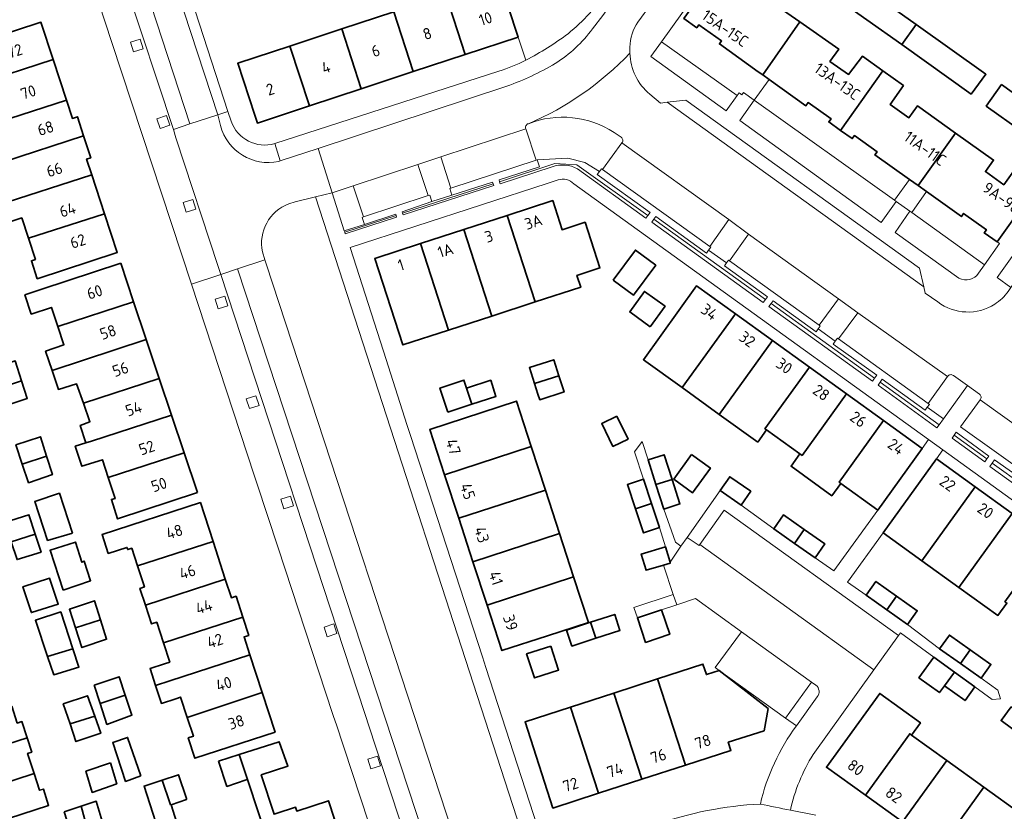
# Model space of a CAD drawing. Extents: x 150256 to 156914, y 461459 to 469481.
# Tile 340 of 656: x 155535 to 155651, y 464016 to 464110. Entities that reach past the tile are written whole.
import ezdxf
from ezdxf.enums import TextEntityAlignment as Align

# ---------------------------------------------------------------- set-up
doc = ezdxf.new("R2010")
doc.units = 0
doc.header["$LTSCALE"] = 0.75
for name, color, linetype, lineweight in [('B-RO-GR-BEPLANTING_CULTUUR_BODEMBEDEKKER-GV', 251, 'CONTINUOUS', 18), ('B-RO-GR-BEPLANTING_CULTUUR_HEESTERS-GV', 251, 'CONTINUOUS', 18), ('B-RO-GR-GROENVOORZIENING-GV', 251, 'CONTINUOUS', 18), ('B-RO-GR-HAAG-GV', 251, 'CONTINUOUS', 13), ('B-RO-IE-TERREINAFSCHEIDING_KUNSTMATIG_HEKWERK-G', 251, 'IE-TERREINAFSCHEIDING-KUNSTMATIG', 18), ('B-RO-OG-BEBOUWING-GV', 6, 'CONTINUOUS', 35), ('B-RO-OG-BEBOUWING-T18', 1, 'CONTINUOUS', 18), ('B-RO-OG-TERREIN_CULTUURSCHEIDING-GV', 251, 'CONTINUOUS', 18), ('B-RO-VH-VERHARDING_ASFALT-GV', 251, 'CONTINUOUS', 18), ('B-RO-VH-VERHARDING_BETONSTRAATSTEEN-GV', 251, 'CONTINUOUS', 18), ('B-RO-VH-VERHARDING_TEGEL-GV', 251, 'CONTINUOUS', 18)]:
    doc.layers.add(name, color=color, linetype=linetype, lineweight=lineweight)
doc.styles.add('NLCS-ISO-M200-T18', font='NLCS-ISO.ttf', dxfattribs={"height": 360})
doc.linetypes.add('IE-TERREINAFSCHEIDING-KUNSTMATIG', pattern='A,4,[82,NLCS.SHX,S=0.75,R=90,X=0,Y=0],4,-2', length=10)

msp = doc.modelspace()

# ---------------------------------------------------------------- linework, layer by layer
at = {"layer": 'B-RO-GR-BEPLANTING_CULTUUR_BODEMBEDEKKER-GV'}
msp.add_lwpolyline([(155591.283, 464115.159), (155593.618, 464108.085), (155594.528, 464105.328)], dxfattribs=at)
for points in [[(155599.524, 464108.475, 0.06314), (155604.271, 464113.563)], [(155594.528, 464105.328, 0.0354741), (155599.524, 464108.475)]]:
    msp.add_lwpolyline(points, format="xyb", dxfattribs=at)
for points in [[(155621.543, 464100.603), (155638.142, 464088.774), (155639.906, 464091.249), (155635.837, 464094.149), (155636.092, 464094.508), (155633.4, 464096.427), (155633.141, 464096.064), (155631.773, 464097.039), (155630.378, 464098.033), (155630.638, 464098.397), (155627.935, 464100.323), (155627.676, 464099.959), (155623.306, 464103.077)], [(155650.281, 464083.852), (155648.766, 464084.923), (155649.026, 464085.288), (155646.331, 464087.209), (155646.077, 464086.852), (155641.948, 464089.794), (155640.186, 464087.321), (155648.797, 464081.126), (155650.565, 464083.652)]]:
    msp.add_lwpolyline(points, close=True, dxfattribs=at)
at = {"layer": 'B-RO-GR-BEPLANTING_CULTUUR_HEESTERS-GV'}
for points in [[(155594.83, 464097.834, 0.4671408), (155594.528, 464097.209)], [(155604.979, 464096.799, 0.240907), (155594.83, 464097.834)], [(155605.9, 464095.553, 0.4314309), (155605.809, 464096.237)], [(155645.112, 464068.052, 0.4419784), (155644.44, 464067.939)]]:
    msp.add_lwpolyline(points, format="xyb", dxfattribs=at)
for points in [[(155594.528, 464097.209), (155595.735, 464093.527), (155595.862, 464093.568), (155599.478, 464093.768), (155601.501, 464093.224), (155603.225, 464092.162), (155603.463, 464092.494), (155603.584, 464092.407)], [(155605.809, 464096.237), (155604.979, 464096.799)], [(155603.584, 464092.407), (155605.9, 464095.553)], [(155644.44, 464067.939), (155642.147, 464064.722), (155642.271, 464064.632), (155642.021, 464064.286), (155643.93, 464062.913), (155646.773, 464066.864)], [(155646.773, 464066.864), (155645.112, 464068.052)]]:
    msp.add_lwpolyline(points, dxfattribs=at)
for points in [[(155585.669, 464090.224), (155584.448, 464093.893), (155581.751, 464093.005), (155582.98, 464089.328), (155583.148, 464089.383), (155583.409, 464088.615), (155585.784, 464089.363), (155585.52, 464090.176)], [(155574.095, 464090.467), (155571.626, 464089.648), (155573.04, 464085.169), (155575.437, 464085.909), (155575.159, 464086.751), (155575.312, 464086.801)], [(155618.552, 464086.486), (155616.278, 464083.31), (155616.399, 464083.224), (155616.15, 464082.877), (155618.276, 464081.354), (155618.526, 464081.702), (155618.64, 464081.62), (155620.891, 464084.776)], [(155631.505, 464072.368), (155633.814, 464075.474), (155631.523, 464077.121), (155629.237, 464073.982), (155629.358, 464073.895), (155629.114, 464073.556), (155631.141, 464072.102), (155631.39, 464072.451)]]:
    msp.add_lwpolyline(points, close=True, dxfattribs=at)
at = {"layer": 'B-RO-GR-GROENVOORZIENING-GV'}
for points in [[(155549.243, 464106.697), (155548.876, 464107.84), (155547.733, 464107.473), (155548.1, 464106.33)], [(155552.381, 464097.647), (155552.014, 464098.79), (155550.871, 464098.423), (155551.238, 464097.28)], [(155585.784, 464089.363), (155583.409, 464088.615), (155579.885, 464087.417), (155579.944, 464087.242), (155580.004, 464087.067), (155590.726, 464090.518), (155590.661, 464090.721), (155590.596, 464090.923)], [(155555.494, 464087.726), (155555.127, 464088.869), (155553.984, 464088.502), (155554.351, 464087.359)], [(155579.182, 464086.955), (155579.126, 464087.129), (155575.437, 464085.909), (155573.04, 464085.169), (155573.094, 464084.997), (155573.15, 464084.82), (155579.238, 464086.781)], [(155618.276, 464081.354), (155616.15, 464082.877), (155615.901, 464082.53), (155609.892, 464086.845), (155609.658, 464086.52), (155609.424, 464086.196), (155622.623, 464076.685), (155622.865, 464077.022), (155623.107, 464077.359), (155618.027, 464081.006)], [(155559.27, 464076.304), (155558.903, 464077.447), (155557.76, 464077.08), (155558.127, 464075.937)], [(155629.114, 464073.556), (155628.869, 464073.218), (155623.784, 464076.892), (155623.538, 464076.551), (155623.292, 464076.21), (155635.542, 464067.369), (155635.793, 464067.718), (155636.043, 464068.068), (155630.892, 464071.754), (155631.141, 464072.102)], [(155636.45, 464067.25), (155636.197, 464066.902), (155643.169, 464061.855), (155643.42, 464062.204), (155643.93, 464062.913), (155642.021, 464064.286), (155641.771, 464063.94), (155636.702, 464067.598)], [(155562.962, 464064.511), (155562.595, 464065.654), (155561.452, 464065.287), (155561.819, 464064.144)], [(155645.45, 464061.334), (155645.202, 464060.993), (155644.954, 464060.651), (155648.824, 464057.839), (155649.072, 464058.18), (155649.32, 464058.522)], [(155649.719, 464057.675), (155649.446, 464057.299), (155660.674, 464049.216), (155660.962, 464049.618), (155661.25, 464050.021), (155656.128, 464053.683), (155656.62, 464054.371), (155654.612, 464055.827), (155654.109, 464055.149), (155649.992, 464058.052)], [(155567.034, 464052.645), (155566.667, 464053.788), (155565.524, 464053.421), (155565.891, 464052.278)], [(155572.169, 464037.515), (155571.802, 464038.658), (155570.659, 464038.291), (155571.026, 464037.148)], [(155577.343, 464021.877), (155576.976, 464023.02), (155575.833, 464022.653), (155576.2, 464021.51)]]:
    msp.add_lwpolyline(points, close=True, dxfattribs=at)
for points in [[(155600.655, 464092.483), (155608.735, 464086.669), (155608.973, 464086.989), (155609.228, 464087.332), (155602.974, 464091.812), (155603.225, 464092.162), (155601.501, 464093.224), (155599.478, 464093.768), (155595.862, 464093.568), (155596.132, 464092.734), (155591.35, 464091.187), (155591.426, 464090.954)], [(155591.426, 464090.954), (155591.501, 464090.721), (155597.63, 464092.732)], [(155651.266, 464081.017), (155650.288, 464079.652), (155651.929, 464078.463), (155652.463, 464079.235)]]:
    msp.add_lwpolyline(points, dxfattribs=at)
msp.add_lwpolyline([(155597.63, 464092.732, -0.2158475), (155600.655, 464092.483)], format="xyb", dxfattribs=at)
at = {"layer": 'B-RO-GR-HAAG-GV'}
msp.add_lwpolyline([(155600.655, 464092.483), (155608.735, 464086.669), (155608.973, 464086.989), (155609.228, 464087.332), (155602.974, 464091.812), (155603.225, 464092.162), (155601.501, 464093.224), (155599.478, 464093.768), (155595.862, 464093.568), (155596.132, 464092.734), (155591.35, 464091.187), (155591.426, 464090.954), (155591.501, 464090.721), (155597.63, 464092.732)], dxfattribs=at)
msp.add_lwpolyline([(155597.63, 464092.732, -0.2158475), (155600.655, 464092.483)], format="xyb", dxfattribs=at)
for points in [[(155583.409, 464088.615), (155579.885, 464087.417), (155579.944, 464087.242), (155580.004, 464087.067), (155590.726, 464090.518), (155590.661, 464090.721), (155590.596, 464090.923), (155585.784, 464089.363)], [(155573.04, 464085.169), (155573.094, 464084.997), (155573.15, 464084.82), (155579.238, 464086.781), (155579.182, 464086.955), (155579.126, 464087.129), (155575.437, 464085.909)], [(155609.658, 464086.52), (155609.424, 464086.196), (155622.623, 464076.685), (155622.865, 464077.022), (155623.107, 464077.359), (155618.027, 464081.006), (155618.276, 464081.354), (155616.15, 464082.877), (155615.901, 464082.53), (155609.892, 464086.845)], [(155623.538, 464076.551), (155623.292, 464076.21), (155635.542, 464067.369), (155635.793, 464067.718), (155636.043, 464068.068), (155630.892, 464071.754), (155631.141, 464072.102), (155629.114, 464073.556), (155628.869, 464073.218), (155623.784, 464076.892)], [(155643.42, 464062.204), (155643.93, 464062.913), (155642.021, 464064.286), (155641.771, 464063.94), (155636.702, 464067.598), (155636.45, 464067.25), (155636.197, 464066.902), (155643.169, 464061.855)], [(155645.202, 464060.993), (155644.954, 464060.651), (155648.824, 464057.839), (155649.072, 464058.18), (155649.32, 464058.522), (155645.45, 464061.334)], [(155649.719, 464057.675), (155649.446, 464057.299), (155660.674, 464049.216), (155660.962, 464049.618), (155661.25, 464050.021), (155656.128, 464053.683), (155656.62, 464054.371), (155654.612, 464055.827), (155654.109, 464055.149), (155649.992, 464058.052)]]:
    msp.add_lwpolyline(points, close=True, dxfattribs=at)
at = {"layer": 'B-RO-IE-TERREINAFSCHEIDING_KUNSTMATIG_HEKWERK-G'}
for points in [[(155610.584, 464107.531), (155619.525, 464101.157)], [(155608.973, 464086.989), (155600.548, 464092.961), (155597.949, 464093.105), (155591.426, 464090.954)], [(155590.661, 464090.721), (155579.944, 464087.242)], [(155573.094, 464084.997), (155579.182, 464086.955)], [(155609.658, 464086.52), (155622.865, 464077.022)], [(155623.538, 464076.551), (155635.793, 464067.718)], [(155636.45, 464067.25), (155643.42, 464062.204)], [(155645.202, 464060.993), (155649.072, 464058.18)], [(155649.719, 464057.675), (155660.962, 464049.618)]]:
    msp.add_lwpolyline(points, dxfattribs=at)
at = {"layer": 'B-RO-OG-BEBOUWING-GV'}
for points in [[(155619.191, 464113.254), (155620.795, 464115.487), (155619.081, 464116.715), (155618.268, 464117.297), (155613.233, 464110.267), (155614.751, 464109.189), (155615.003, 464109.542), (155617.685, 464107.631), (155617.428, 464107.27), (155622.034, 464103.984), (155622.563, 464103.607), (155626.947, 464109.878), (155622.333, 464113.103), (155621.337, 464111.754)], [(155593.618, 464108.085), (155591.283, 464115.159), (155590.334, 464114.846), (155585.045, 464113.101), (155587.356, 464106.018)], [(155640.696, 464109.565), (155632.51, 464115.384), (155630.716, 464113.085), (155639.003, 464107.187)], [(155578.895, 464111.071), (155581.206, 464103.988), (155587.356, 464106.018), (155585.045, 464113.101)], [(155572.745, 464109.041), (155575.056, 464101.958), (155581.206, 464103.988), (155578.895, 464111.071)], [(155529.615, 464102.505), (155538.592, 464105.424), (155537.144, 464109.84), (155527.851, 464106.793), (155528.569, 464104.605), (155528.892, 464104.711)], [(155636.783, 464104.072), (155634.353, 464105.803), (155632.709, 464103.653), (155630.514, 464105.204), (155631.56, 464106.653), (155626.947, 464109.878), (155622.563, 464103.607), (155623.306, 464103.077), (155627.676, 464099.959), (155627.935, 464100.323), (155630.638, 464098.397), (155630.378, 464098.033), (155631.773, 464097.039)], [(155639.003, 464107.187), (155647.219, 464101.339), (155648.963, 464103.688), (155640.696, 464109.565)], [(155566.595, 464107.011), (155568.907, 464099.929), (155575.056, 464101.958), (155572.745, 464109.041)], [(155568.907, 464099.929), (155566.595, 464107.011), (155560.43, 464104.976), (155562.452, 464098.851), (155562.765, 464097.902)], [(155521.712, 464098.066), (155522.736, 464094.936), (155525.578, 464095.895), (155530.762, 464097.575), (155540.164, 464100.629), (155538.592, 464105.424), (155529.615, 464102.505), (155530.43, 464100.021), (155525.26, 464098.334), (155525.009, 464099.109)], [(155645.367, 464096.729), (155640.864, 464099.937), (155639.858, 464098.525), (155637.626, 464100.115), (155639.212, 464102.341), (155636.783, 464104.072), (155631.773, 464097.039), (155633.141, 464096.064), (155633.4, 464096.427), (155636.092, 464094.508), (155635.837, 464094.149), (155639.906, 464091.249), (155640.939, 464090.513)], [(155655.048, 464099.43), (155650.817, 464102.453), (155649.003, 464099.915), (155653.234, 464096.892)], [(155540.164, 464100.629), (155530.762, 464097.575), (155531.505, 464095.308), (155532.062, 464095.49), (155532.772, 464093.324), (155542.202, 464096.402), (155541.462, 464098.657), (155540.874, 464098.465)], [(155654.509, 464091.465), (155652.645, 464092.801), (155651.084, 464090.609), (155648.902, 464092.163), (155649.87, 464093.521), (155645.367, 464096.729), (155640.939, 464090.513), (155641.948, 464089.794), (155646.077, 464086.852), (155646.331, 464087.209), (155649.026, 464085.288), (155648.766, 464084.923), (155650.281, 464083.852), (155655.321, 464090.883)], [(155531.9, 464088.14), (155543.155, 464091.785), (155542.546, 464093.643), (155543.052, 464093.809), (155542.202, 464096.402), (155532.772, 464093.324), (155533.571, 464090.887), (155531.194, 464090.272)], [(155543.155, 464091.785), (155531.9, 464088.14), (155532.629, 464085.937), (155534.879, 464086.68), (155535.669, 464084.272), (155544.671, 464087.163)], [(155592.316, 464086.982), (155595.639, 464076.741), (155601.03, 464078.49), (155600.577, 464079.887), (155603.287, 464080.767), (155601.532, 464086.176), (155598.821, 464085.296), (155597.706, 464088.732)], [(155535.669, 464084.272), (155536.49, 464081.768), (155536.02, 464081.614), (155536.718, 464079.487), (155546.171, 464082.587), (155544.671, 464087.163)], [(155592.316, 464086.982), (155587.179, 464085.315), (155590.503, 464075.074), (155595.639, 464076.741)], [(155582.043, 464083.648), (155585.367, 464073.407), (155590.503, 464075.074), (155587.179, 464085.315)], [(155585.367, 464073.407), (155582.043, 464083.648), (155576.652, 464081.899), (155579.976, 464071.657)], [(155604.856, 464079.326), (155607.254, 464077.547), (155609.897, 464081.096), (155607.497, 464082.884)], [(155546.584, 464081.315), (155537.146, 464078.209), (155535.25, 464077.585), (155535.996, 464075.319), (155538.385, 464076.105), (155539.145, 464073.838), (155548.103, 464076.774)], [(155609.252, 464073.813), (155611.002, 464076.244), (155608.566, 464077.998), (155606.816, 464075.567)], [(155613.016, 464066.609), (155619.317, 464075.349), (155614.732, 464078.654), (155608.431, 464069.913)], [(155538.464, 464068.618), (155549.604, 464072.287), (155548.103, 464076.774), (155539.145, 464073.838), (155539.867, 464071.682), (155537.698, 464070.91)], [(155623.697, 464072.191), (155619.317, 464075.349), (155613.016, 464066.609), (155617.396, 464063.451)], [(155542.178, 464064.757), (155551.137, 464067.703), (155549.604, 464072.287), (155538.464, 464068.618), (155539.207, 464066.395), (155541.36, 464067.059)], [(155621.968, 464060.155), (155623.017, 464061.609), (155622.825, 464061.748), (155628.078, 464069.033), (155623.697, 464072.191), (155617.396, 464063.451)], [(155531.971, 464066.48), (155534.853, 464067.429), (155534.1, 464069.764), (155531.191, 464068.825)], [(155595.564, 464067.08), (155598.447, 464068.008), (155597.834, 464069.913), (155594.95, 464068.984)], [(155628.078, 464069.033), (155622.825, 464061.748), (155623.017, 464061.609), (155626.957, 464058.769), (155627.205, 464058.589), (155632.458, 464065.875)], [(155534.853, 464067.429), (155531.971, 464066.48), (155532.664, 464064.394), (155535.533, 464065.319)], [(155551.137, 464067.703), (155542.178, 464064.757), (155542.951, 464062.581), (155541.807, 464062.144), (155542.456, 464060.063), (155543.142, 464060.268), (155552.586, 464063.37)], [(155585.29, 464063.708), (155588.14, 464064.643), (155587.516, 464066.544), (155587.202, 464067.498), (155584.353, 464066.563)], [(155587.516, 464066.544), (155588.14, 464064.643), (155590.994, 464065.58), (155590.37, 464067.481)], [(155595.961, 464065.846), (155596.177, 464065.175), (155599.06, 464066.104), (155598.447, 464068.008), (155595.564, 464067.08)], [(155595.165, 464059.628), (155593.41, 464065.015), (155583.162, 464061.677), (155584.916, 464056.29)], [(155631.782, 464055.288), (155631.585, 464055.43), (155636.838, 464062.718), (155632.458, 464065.875), (155627.205, 464058.589), (155626.957, 464058.769), (155625.906, 464057.311), (155630.732, 464053.831)], [(155545.107, 464055.991), (155554.084, 464058.892), (155552.586, 464063.37), (155543.142, 464060.268), (155542.456, 464060.063), (155541.212, 464059.685), (155541.996, 464057.306), (155544.419, 464058.084)], [(155605.312, 464063.242), (155603.508, 464062.367), (155604.823, 464059.656), (155606.627, 464060.531)], [(155636.838, 464062.718), (155631.585, 464055.43), (155631.782, 464055.288), (155636.169, 464052.125), (155641.422, 464059.413)], [(155537.813, 464058.518), (155537.083, 464060.8), (155534.183, 464059.844), (155534.946, 464057.576)], [(155596.837, 464054.494), (155595.165, 464059.628), (155584.916, 464056.29), (155586.589, 464051.156)], [(155537.813, 464058.518), (155534.946, 464057.576), (155535.693, 464055.355), (155538.513, 464056.329)], [(155555.656, 464054.192), (155554.084, 464058.892), (155545.107, 464055.991), (155545.929, 464053.486), (155545.48, 464053.389), (155546.219, 464051.087)], [(155609.917, 464055.149), (155611.827, 464055.761), (155610.894, 464058.667), (155608.985, 464058.054)], [(155614.136, 464058.71), (155612.024, 464055.795), (155614.262, 464054.173), (155616.375, 464057.087)], [(155641.4, 464046.139), (155647.702, 464054.878), (155643.112, 464058.188), (155636.81, 464049.449)], [(155607.49, 464052.279), (155609.394, 464052.91), (155608.446, 464055.77), (155606.543, 464055.14)], [(155611.827, 464055.761), (155609.917, 464055.149), (155610.85, 464052.243), (155612.759, 464052.856)], [(155617.513, 464054.423), (155619.992, 464052.712), (155621.131, 464054.362), (155618.652, 464056.073)], [(155647.702, 464054.878), (155641.4, 464046.139), (155645.78, 464042.981), (155652.082, 464051.719)], [(155540.87, 464049.39), (155539.334, 464054.125), (155536.409, 464053.132), (155537.927, 464048.53)], [(155588.261, 464046.021), (155598.51, 464049.359), (155596.837, 464054.494), (155586.589, 464051.156)], [(155548.573, 464045.54), (155557.53, 464048.399), (155556.028, 464053.022), (155544.38, 464049.238), (155545.111, 464046.996), (155547.33, 464047.717), (155547.415, 464047.456), (155547.9, 464047.613)], [(155609.394, 464052.91), (155607.49, 464052.279), (155608.437, 464049.419), (155610.341, 464050.049)], [(155533.616, 464048.355), (155536.477, 464049.278), (155535.734, 464051.575), (155532.831, 464050.652)], [(155627.459, 464049.838), (155624.997, 464051.55), (155623.852, 464049.905), (155626.313, 464048.192)], [(155645.78, 464042.981), (155650.389, 464039.657), (155651.448, 464041.126), (155651.219, 464041.291), (155656.462, 464048.561), (155652.082, 464051.719)], [(155536.477, 464049.278), (155533.616, 464048.355), (155534.327, 464046.273), (155537.163, 464047.16)], [(155598.51, 464049.359), (155588.261, 464046.021), (155589.933, 464040.887), (155600.182, 464044.225)], [(155626.313, 464048.192), (155628.775, 464046.479), (155629.92, 464048.125), (155627.459, 464049.838)], [(155539.78, 464042.638), (155543.018, 464043.767), (155542.261, 464046.084), (155541.995, 464045.96), (155541.242, 464048.347), (155538.237, 464047.372)], [(155549.503, 464040.89), (155558.967, 464043.973), (155557.53, 464048.399), (155548.573, 464045.54), (155549.386, 464043.037), (155548.861, 464042.867)], [(155611.047, 464047.785), (155608.179, 464046.931), (155608.751, 464045.009), (155610.805, 464045.621), (155611.619, 464045.864), (155611.585, 464045.981)], [(155539.12, 464041.243), (155538.175, 464044.054), (155535.013, 464043.055), (155535.942, 464040.219), (155536.013, 464040.001), (155539.202, 464041)], [(155597.072, 464037.253), (155601.937, 464038.837), (155600.182, 464044.225), (155589.933, 464040.887), (155591.688, 464035.499)], [(155558.967, 464043.973), (155549.503, 464040.89), (155550.23, 464038.652), (155550.859, 464038.856), (155551.645, 464036.436), (155561.039, 464039.468), (155560.238, 464041.934), (155559.688, 464041.755)], [(155638.395, 464041.954), (155635.947, 464043.686), (155634.789, 464042.049), (155637.237, 464040.318)], [(155637.237, 464040.318), (155639.685, 464038.586), (155640.843, 464040.222), (155638.395, 464041.954)], [(155544.186, 464039.158), (155543.471, 464041.401), (155540.513, 464040.392), (155541.231, 464038.195)], [(155540.919, 464035.707), (155539.494, 464040.076), (155536.494, 464039.104), (155537.931, 464034.807)], [(155561.879, 464035.007), (155561.193, 464037.119), (155561.744, 464037.298), (155561.039, 464039.468), (155551.645, 464036.436), (155552.392, 464034.137), (155551.76, 464033.932), (155550.069, 464033.383), (155550.718, 464031.386), (155552.409, 464031.935)], [(155602.195, 464038.866), (155602.816, 464036.959), (155605.661, 464037.886), (155605.04, 464039.792)], [(155610.582, 464040.326), (155607.732, 464039.373), (155608.7, 464036.477), (155611.55, 464037.429)], [(155544.186, 464039.158), (155541.231, 464038.195), (155541.996, 464035.852), (155544.925, 464036.841)], [(155602.816, 464036.959), (155602.195, 464038.866), (155599.349, 464037.939), (155599.97, 464036.032)], [(155647.102, 464035.614), (155644.645, 464037.349), (155643.488, 464035.711), (155645.946, 464033.976)], [(155597.467, 464036.04), (155594.609, 464035.11), (155595.535, 464032.267), (155598.393, 464033.197)], [(155537.931, 464034.807), (155538.655, 464032.644), (155541.639, 464033.557), (155540.919, 464035.707)], [(155554.458, 464027.591), (155563.323, 464030.561), (155561.879, 464035.007), (155552.409, 464031.935), (155550.718, 464031.386), (155551.408, 464029.263), (155553.098, 464029.814), (155553.675, 464030.002)], [(155645.237, 464032.969), (155642.81, 464034.727), (155641.044, 464032.288), (155643.47, 464030.53), (155644.061, 464031.345)], [(155645.946, 464033.976), (155648.403, 464032.241), (155649.56, 464033.878), (155647.102, 464035.614)], [(155617.397, 464033.158), (155615.884, 464032.667), (155615.483, 464033.904), (155610.092, 464032.154), (155613.402, 464021.955), (155618.792, 464023.705), (155618.484, 464024.656), (155622.716, 464026.03), (155623.218, 464028.647)], [(155543.44, 464031.43), (155544.15, 464029.255), (155547.132, 464030.222), (155546.403, 464032.407)], [(155644.061, 464031.345), (155646.494, 464029.583), (155647.67, 464031.206), (155645.237, 464032.969)], [(155610.092, 464032.154), (155604.956, 464030.487), (155608.266, 464020.288), (155613.402, 464021.955)], [(155540.592, 464026.822), (155543.507, 464027.758), (155542.671, 464030.158), (155539.793, 464029.206)], [(155544.15, 464029.255), (155544.959, 464026.777), (155547.919, 464027.865), (155547.132, 464030.222)], [(155563.323, 464030.561), (155554.458, 464027.591), (155555.181, 464025.365), (155554.578, 464025.169), (155555.356, 464022.774), (155564.85, 464025.858)], [(155604.956, 464030.487), (155599.819, 464028.821), (155603.129, 464018.621), (155608.266, 464020.288)], [(155640.167, 464025.518), (155641.219, 464026.977), (155636.406, 464030.449), (155630.102, 464021.71), (155634.705, 464018.39), (155639.957, 464025.67)], [(155525.833, 464022.081), (155535.511, 464025.19), (155534.892, 464027.106), (155534.34, 464026.928), (155533.696, 464028.92), (155524.579, 464025.962)], [(155543.507, 464027.758), (155540.592, 464026.822), (155541.289, 464024.741), (155544.217, 464025.722)], [(155599.819, 464028.821), (155594.429, 464027.071), (155597.739, 464016.872), (155603.129, 464018.621)], [(155651.94, 464028.852), (155650.756, 464027.226), (155653.235, 464025.422), (155654.418, 464027.048)], [(155640.167, 464025.518), (155639.957, 464025.67), (155634.705, 464018.39), (155639.084, 464015.231), (155644.336, 464022.511)], [(155535.511, 464025.19), (155525.833, 464022.081), (155527.155, 464017.989), (155536.346, 464020.954), (155535.574, 464023.342), (155536.058, 464023.498)], [(155548.966, 464020.687), (155547.407, 464025.229), (155545.655, 464024.646), (155547.163, 464020.027)], [(155560.607, 464023.218), (155561.578, 464020.268), (155562.914, 464016.208), (155566.054, 464006.664), (155569.66, 464007.832), (155569.525, 464008.248), (155570.048, 464008.417), (155569.901, 464008.872), (155570.531, 464009.075), (155569.84, 464011.206), (155572.38, 464012.028), (155571.295, 464015.376), (155571.884, 464015.567), (155571.181, 464017.736), (155567.423, 464016.519), (155567.278, 464016.966), (155564.965, 464016.217), (155564.728, 464016.14), (155563.213, 464020.796), (155566.382, 464021.821), (155565.327, 464024.728)], [(155558.157, 464022.434), (155559.162, 464019.442), (155561.427, 464020.219), (155561.578, 464020.268), (155560.607, 464023.218)], [(155545.386, 464022.209), (155542.477, 464021.23), (155543.222, 464018.725), (155546.123, 464019.759)], [(155648.715, 464019.352), (155644.336, 464022.511), (155639.084, 464015.231), (155643.464, 464012.072)], [(155536.346, 464020.954), (155527.155, 464017.989), (155528.417, 464014.085), (155538.056, 464017.2), (155537.433, 464019.127), (155536.983, 464018.981)], [(155551.495, 464020.179), (155552.452, 464017.389), (155552.494, 464017.273), (155552.544, 464017.276), (155554.388, 464017.9), (155554.357, 464017.997), (155553.444, 464020.817)], [(155552.544, 464017.276), (155552.494, 464017.273), (155552.452, 464017.389), (155551.495, 464020.179), (155549.359, 464019.479), (155551.783, 464011.959), (155549.175, 464011.114), (155551.945, 464002.563), (155552.555, 464002.761), (155552.693, 464002.335), (155557.122, 464003.77), (155553.845, 464013.324), (155553.723, 464013.748), (155553.678, 464013.736)], [(155643.464, 464012.072), (155647.843, 464008.912), (155653.095, 464016.193), (155648.715, 464019.352)], [(155541.896, 464017.104), (155542.703, 464014.182), (155544.046, 464010.168), (155544.005, 464010.155), (155547.171, 464000.359), (155548.075, 464000.651), (155547.921, 464001.127), (155548.844, 464001.425), (155549.031, 464000.846), (155551.089, 464001.509), (155550.901, 464002.09), (155551.282, 464002.213), (155548.51, 464010.788), (155546.35, 464010.09), (155544.764, 464014.998), (155544.526, 464014.918), (155543.701, 464017.692)], [(155539.88, 464016.447), (155540.795, 464013.606), (155542.703, 464014.182), (155541.896, 464017.104)]]:
    msp.add_lwpolyline(points, close=True, dxfattribs=at)
at = {"layer": 'B-RO-OG-TERREIN_CULTUURSCHEIDING-GV'}
for points in [[(155619.525, 464101.157), (155610.584, 464107.531), (155609.316, 464105.762), (155618.217, 464099.364)], [(155621.543, 464100.603), (155619.83, 464098.199), (155636.575, 464086.159), (155638.345, 464088.628), (155638.142, 464088.774)]]:
    msp.add_lwpolyline(points, close=True, dxfattribs=at)
for points in [[(155566.468, 464088.343, 0.3719677), (155563.367, 464082.667)], [(155645.781, 464079.544, 0.3663823), (155648.106, 464080.138)]]:
    msp.add_lwpolyline(points, format="xyb", dxfattribs=at)
for points in [[(155563.648, 464081.73), (155563.789, 464081.267), (155587.44, 464009.191), (155587.965, 464007.483), (155595.323, 464009.998), (155569.653, 464089.178), (155567.222, 464088.599), (155566.468, 464088.343)], [(155640.186, 464087.321), (155639.982, 464087.465), (155638.218, 464084.971), (155645.781, 464079.544)], [(155648.106, 464080.138), (155648.797, 464081.126), (155640.186, 464087.321)], [(155563.367, 464082.667), (155563.648, 464081.73)]]:
    msp.add_lwpolyline(points, dxfattribs=at)
at = {"layer": 'B-RO-VH-VERHARDING_ASFALT-GV'}
for points in [[(155607.787, 464109.854), (155609.395, 464112.063), (155627.31, 464136.897), (155628.14, 464138.059), (155641.424, 464156.404), (155642.437, 464157.8), (155649.215, 464167.105), (155660.885, 464183.217)], [(155610.504, 464120.169), (155603.619, 464110.642), (155602.415, 464109.05)], [(155592.264, 464102.275), (155569.957, 464094.914), (155571.626, 464089.648), (155574.095, 464090.467), (155581.751, 464093.005)], [(155558.38, 464097.6), (155558.073, 464098.895), (155554.779, 464097.813), (155552.816, 464097.159), (155553.117, 464096.162), (155558.122, 464080.952), (155558.453, 464080.002), (155560.409, 464080.659), (155563.648, 464081.73), (155563.367, 464082.667)], [(155581.751, 464093.005), (155584.448, 464093.893), (155594.528, 464097.209)], [(155566.468, 464088.343), (155567.222, 464088.599), (155569.653, 464089.178), (155571.626, 464089.648), (155569.957, 464094.914), (155565.445, 464093.425), (155565.283, 464093.371)]]:
    msp.add_lwpolyline(points, dxfattribs=at)
for points in [[(155543.637, 464131.881), (155554.779, 464097.813), (155558.073, 464098.895), (155546.928, 464132.932)], [(155563.789, 464081.267), (155563.648, 464081.73), (155560.409, 464080.659), (155584.286, 464008.063), (155587.44, 464009.191)]]:
    msp.add_lwpolyline(points, close=True, dxfattribs=at)
for points in [[(155606.837, 464106.888, -0.1490643), (155607.787, 464109.854)], [(155602.415, 464109.05, -0.0887255), (155598.014, 464104.942)], [(155594.83, 464097.834, 0.1025377), (155606.83, 464106.177)], [(155606.83, 464106.177, -0.0267342), (155606.837, 464106.888)], [(155598.014, 464104.942, -0.0495526), (155592.264, 464102.275)], [(155594.528, 464097.209, -0.4671408), (155594.83, 464097.834)], [(155565.283, 464093.371, -0.3999402), (155558.38, 464097.6)], [(155563.367, 464082.667, -0.3719677), (155566.468, 464088.343)]]:
    msp.add_lwpolyline(points, format="xyb", dxfattribs=at)
at = {"layer": 'B-RO-VH-VERHARDING_BETONSTRAATSTEEN-GV'}
for points in [[(155554.779, 464097.813), (155543.637, 464131.881), (155541.666, 464131.252), (155545.883, 464118.259), (155547.112, 464114.456), (155552.816, 464097.159)], [(155611.243, 464100.359), (155641.613, 464078.535), (155641.091, 464080.751), (155613.447, 464100.632)], [(155584.448, 464093.893), (155585.669, 464090.224), (155595.735, 464093.527), (155594.528, 464097.209)], [(155618.552, 464086.486), (155605.9, 464095.553), (155603.584, 464092.407), (155616.278, 464083.31)], [(155581.751, 464093.005), (155574.095, 464090.467), (155575.312, 464086.801), (155582.98, 464089.328)], [(155618.64, 464081.62), (155629.237, 464073.982), (155631.523, 464077.121), (155620.891, 464084.776)], [(155582.257, 464007.417), (155584.286, 464008.063), (155560.409, 464080.659), (155558.453, 464080.002), (155575.452, 464028.168), (155576.708, 464024.337)], [(155633.814, 464075.474), (155631.505, 464072.368), (155642.147, 464064.722), (155644.44, 464067.939)], [(155654.485, 464055.917), (155656.752, 464059.087), (155648.279, 464065.174), (155645.974, 464061.981)], [(155638.641, 464037.295), (155618.005, 464052.112), (155615.105, 464048.053), (155635.71, 464033.213)], [(155617.397, 464033.158), (155625.267, 464027.521), (155628.341, 464031.777), (155620.047, 464037.735), (155616.934, 464033.517)]]:
    msp.add_lwpolyline(points, close=True, dxfattribs=at)
for points in [[(155606.83, 464106.177, -0.1025377), (155594.83, 464097.834)], [(155609.179, 464101.309, -0.2068678), (155606.83, 464106.177)], [(155594.83, 464097.834, -0.240907), (155604.979, 464096.799)], [(155605.809, 464096.237, -0.4314309), (155605.9, 464095.553)], [(155651.608, 464078, -0.0945885), (155650.005, 464076.484)], [(155650.005, 464076.484, -0.3137988), (155643.265, 464076.745)], [(155644.44, 464067.939, -0.4419784), (155645.112, 464068.052)], [(155648.214, 464065.834, -0.4348094), (155648.279, 464065.174)], [(155628.838, 464031.432, -0.4120915), (155629.013, 464030.017)], [(155626.547, 464026.604, 0.1037017), (155622.278, 464017.355)], [(155625.838, 464016.614, -0.0895398), (155628.533, 464023.213)], [(155622.278, 464017.355, -0.0030737), (155625.838, 464016.614)]]:
    msp.add_lwpolyline(points, format="xyb", dxfattribs=at)
for points in [[(155643.265, 464076.745), (155641.793, 464077.768), (155641.613, 464078.535), (155611.243, 464100.359), (155610.463, 464100.267), (155609.179, 464101.309)], [(155604.979, 464096.799), (155605.809, 464096.237)], [(155605.9, 464095.553), (155618.552, 464086.486), (155620.891, 464084.776), (155631.523, 464077.121), (155633.814, 464075.474), (155644.44, 464067.939)], [(155645.112, 464068.052), (155646.773, 464066.864), (155648.214, 464065.834)], [(155648.279, 464065.174), (155656.752, 464059.087), (155659.067, 464057.437), (155669.685, 464049.827), (155671.987, 464048.193), (155682.615, 464040.561)], [(155628.533, 464023.213), (155635.71, 464033.213), (155615.105, 464048.053), (155615.018, 464047.932), (155613.614, 464048.898), (155612.878, 464047.856)], [(155612.878, 464047.856), (155611.585, 464045.981), (155611.619, 464045.864), (155610.805, 464045.621), (155611.962, 464042.158), (155612.374, 464040.925), (155614.591, 464041.666), (155620.047, 464037.735), (155628.341, 464031.777), (155628.838, 464031.432)], [(155629.013, 464030.017), (155626.547, 464026.604)]]:
    msp.add_lwpolyline(points, dxfattribs=at)
at = {"layer": 'B-RO-VH-VERHARDING_TEGEL-GV'}
for points in [[(155660.885, 464183.217), (155649.215, 464167.105), (155650.286, 464166.348), (155643.548, 464156.987), (155642.437, 464157.8), (155641.424, 464156.404), (155642.551, 464155.606), (155629.318, 464137.172), (155628.14, 464138.059), (155627.31, 464136.897), (155628.492, 464136.031), (155610.707, 464111.127), (155609.395, 464112.063), (155607.787, 464109.854)], [(155638.345, 464088.628), (155636.575, 464086.159), (155619.83, 464098.199), (155621.543, 464100.603), (155620.272, 464101.508), (155620.094, 464101.259), (155619.771, 464101.494), (155619.525, 464101.157), (155618.217, 464099.364), (155609.316, 464105.762), (155610.584, 464107.531), (155622.609, 464124.31), (155623.698, 464125.83), (155651.84, 464165.1), (155652.998, 464166.716), (155651.763, 464167.612), (155662.257, 464182.075)], [(155701.589, 464151.852), (155695.608, 464143.514), (155694.279, 464144.462), (155693.289, 464143.085), (155694.651, 464142.109), (155691.943, 464138.397), (155690.613, 464139.364), (155690.242, 464138.848), (155689.546, 464137.856), (155661.416, 464098.627), (155660.34, 464097.126), (155655.679, 464090.626), (155655.321, 464090.883), (155650.281, 464083.852), (155650.565, 464083.652), (155648.797, 464081.126), (155648.106, 464080.138)], [(155544.016, 464112.122), (155545.552, 464107.45), (155554.958, 464078.852), (155558.453, 464080.002), (155558.122, 464080.952), (155553.117, 464096.162), (155552.816, 464097.159), (155547.112, 464114.456), (155545.883, 464118.259), (155541.666, 464131.252), (155541.295, 464132.12), (155540.51, 464134.498), (155531.271, 464133.965), (155519.328, 464133.259)], [(155548.737, 464133.521), (155546.928, 464132.932), (155558.073, 464098.895), (155559.273, 464099.289), (155554.905, 464112.675), (155554.174, 464114.804)], [(155602.415, 464109.05), (155603.619, 464110.642), (155610.504, 464120.169)], [(155591.325, 464104.034), (155564.815, 464095.48), (155565.445, 464093.425), (155569.957, 464094.914), (155592.264, 464102.275)], [(155609.179, 464101.309), (155610.463, 464100.267), (155611.243, 464100.359)], [(155611.243, 464100.359), (155613.447, 464100.632), (155641.091, 464080.751), (155641.613, 464078.535), (155641.793, 464077.768), (155643.265, 464076.745)], [(155559.657, 464098.111), (155559.273, 464099.289), (155558.073, 464098.895), (155558.38, 464097.6)], [(155651.608, 464078), (155651.929, 464078.463), (155650.288, 464079.652), (155651.266, 464081.017), (155660.483, 464093.867), (155661.4, 464095.124), (155663.009, 464093.95), (155664.861, 464096.524)], [(155565.283, 464093.371), (155565.445, 464093.425), (155564.815, 464095.48)], [(155597.63, 464092.732), (155591.501, 464090.721), (155591.426, 464090.954), (155591.35, 464091.187), (155596.132, 464092.734), (155595.862, 464093.568), (155595.735, 464093.527), (155585.669, 464090.224), (155585.52, 464090.176), (155585.784, 464089.363), (155590.596, 464090.923), (155590.661, 464090.721), (155590.726, 464090.518), (155580.004, 464087.067), (155579.944, 464087.242), (155579.885, 464087.417), (155583.409, 464088.615), (155583.148, 464089.383), (155582.98, 464089.328), (155575.312, 464086.801), (155575.159, 464086.751), (155575.437, 464085.909), (155579.126, 464087.129), (155579.182, 464086.955), (155579.238, 464086.781), (155573.15, 464084.82), (155573.094, 464084.997), (155573.04, 464085.169), (155571.626, 464089.648), (155569.653, 464089.178), (155595.323, 464009.998)], [(155629.237, 464073.982), (155618.64, 464081.62), (155618.526, 464081.702), (155618.276, 464081.354), (155618.027, 464081.006), (155623.107, 464077.359), (155622.865, 464077.022), (155622.623, 464076.685), (155609.424, 464086.196), (155609.658, 464086.52), (155609.892, 464086.845), (155615.901, 464082.53), (155616.15, 464082.877), (155616.399, 464083.224), (155616.278, 464083.31), (155603.584, 464092.407), (155603.463, 464092.494), (155603.225, 464092.162), (155602.974, 464091.812), (155609.228, 464087.332), (155608.973, 464086.989), (155608.735, 464086.669), (155600.655, 464092.483)], [(155589.406, 464034.756), (155580.884, 464060.935), (155580.5, 464062.136), (155577.694, 464070.915), (155573.724, 464083.167), (155597.055, 464090.739), (155598.336, 464091.183)], [(155600.214, 464090.723), (155615.487, 464079.701), (155642.177, 464060.459), (155643.866, 464059.235), (155679.327, 464033.663), (155678.572, 464032.617), (155672.271, 464023.88), (155668.07, 464018.054), (155667.339, 464017.041), (155662.061, 464009.724), (155656.81, 464002.444), (155655.76, 464000.988)], [(155645.781, 464079.544), (155638.218, 464084.971), (155639.982, 464087.465), (155638.345, 464088.628)], [(155578.1, 464006.142), (155582.257, 464007.417), (155576.708, 464024.337), (155575.452, 464028.168), (155558.453, 464080.002), (155554.958, 464078.852), (155562.386, 464056.262)], [(155648.214, 464065.834), (155646.773, 464066.864), (155643.93, 464062.913), (155643.42, 464062.204), (155643.169, 464061.855), (155636.197, 464066.902), (155636.45, 464067.25), (155636.702, 464067.598), (155641.771, 464063.94), (155642.021, 464064.286), (155642.271, 464064.632), (155642.147, 464064.722), (155631.505, 464072.368), (155631.39, 464072.451), (155631.141, 464072.102), (155630.892, 464071.754), (155636.043, 464068.068), (155635.793, 464067.718), (155635.542, 464067.369), (155623.292, 464076.21), (155623.538, 464076.551), (155623.784, 464076.892), (155628.869, 464073.218), (155629.114, 464073.556), (155629.358, 464073.895), (155629.237, 464073.982)], [(155654.485, 464055.917), (155645.974, 464061.981), (155648.279, 464065.174)], [(155660.674, 464049.216), (155649.446, 464057.299), (155649.719, 464057.675), (155649.992, 464058.052), (155654.109, 464055.149)], [(155562.386, 464056.262), (155562.706, 464055.291), (155565.219, 464047.654), (155571.664, 464028.071), (155572.032, 464026.94), (155572.037, 464026.941), (155577.834, 464009.326)], [(155597.228, 464010.653), (155595.451, 464016.13), (155589.809, 464033.52), (155589.406, 464034.756)], [(155628.838, 464031.432), (155628.341, 464031.777), (155625.267, 464027.521), (155626.547, 464026.604), (155629.013, 464030.017)], [(155628.831, 464016.048), (155625.838, 464016.614)]]:
    msp.add_lwpolyline(points, dxfattribs=at)
for points in [[(155604.271, 464113.563, -0.06314), (155599.524, 464108.475)], [(155607.787, 464109.854, 0.1490643), (155606.837, 464106.888)], [(155599.524, 464108.475, -0.0354741), (155594.528, 464105.328)], [(155598.014, 464104.942, 0.0887255), (155602.415, 464109.05)], [(155606.837, 464106.888, 0.0267342), (155606.83, 464106.177)], [(155606.83, 464106.177, 0.2068678), (155609.179, 464101.309)], [(155594.528, 464105.328, -0.0287049), (155591.325, 464104.034)], [(155592.264, 464102.275, 0.0495526), (155598.014, 464104.942)], [(155564.815, 464095.48, -0.3968485), (155559.657, 464098.111)], [(155558.38, 464097.6, 0.3999402), (155565.283, 464093.371)], [(155600.655, 464092.483, 0.2158475), (155597.63, 464092.732)], [(155598.336, 464091.183, -0.2832421), (155600.214, 464090.723)], [(155648.106, 464080.138, -0.3663823), (155645.781, 464079.544)], [(155650.005, 464076.484, 0.0945885), (155651.608, 464078)], [(155643.265, 464076.745, 0.3137988), (155650.005, 464076.484)], [(155648.279, 464065.174, 0.4348094), (155648.214, 464065.834)], [(155629.013, 464030.017, 0.4120915), (155628.838, 464031.432)], [(155622.278, 464017.355, 0.0731223), (155609.874, 464014.894)], [(155625.838, 464016.614, 0.0030737), (155622.278, 464017.355)]]:
    msp.add_lwpolyline(points, format="xyb", dxfattribs=at)
for points in [[(155549.243, 464106.697), (155548.1, 464106.33), (155547.733, 464107.473), (155548.876, 464107.84)], [(155552.381, 464097.647), (155551.238, 464097.28), (155550.871, 464098.423), (155552.014, 464098.79)], [(155555.494, 464087.726), (155554.351, 464087.359), (155553.984, 464088.502), (155555.127, 464088.869)], [(155559.27, 464076.304), (155558.127, 464075.937), (155557.76, 464077.08), (155558.903, 464077.447)], [(155562.962, 464064.511), (155561.819, 464064.144), (155561.452, 464065.287), (155562.595, 464065.654)], [(155639.685, 464038.586), (155637.237, 464040.318), (155634.789, 464042.049), (155632.594, 464043.603), (155636.81, 464049.449), (155643.112, 464058.188), (155643.866, 464059.235), (155642.177, 464060.459), (155641.422, 464059.413), (155636.169, 464052.125), (155630.988, 464044.939), (155628.775, 464046.479), (155626.313, 464048.192), (155623.852, 464049.905), (155619.992, 464052.712), (155617.513, 464054.423), (155613.614, 464048.898), (155615.018, 464047.932), (155615.105, 464048.053), (155618.005, 464052.112), (155638.641, 464037.295), (155638.854, 464037.592), (155642.81, 464034.727), (155645.237, 464032.969), (155647.67, 464031.206), (155649.713, 464029.738), (155650.677, 464029.8), (155650.388, 464030.834), (155648.403, 464032.241), (155645.946, 464033.976), (155643.488, 464035.711)], [(155649.072, 464058.18), (155648.824, 464057.839), (155644.954, 464060.651), (155645.202, 464060.993), (155645.45, 464061.334), (155649.32, 464058.522)], [(155608.985, 464058.054), (155608.289, 464060.225), (155607.378, 464058.998), (155608.446, 464055.77), (155609.394, 464052.91), (155610.341, 464050.049), (155611.047, 464047.785), (155611.585, 464045.981), (155612.878, 464047.856), (155612.226, 464048.329), (155610.85, 464052.243), (155609.917, 464055.149)], [(155567.034, 464052.645), (155565.891, 464052.278), (155565.524, 464053.421), (155566.667, 464053.788)], [(155610.582, 464040.326), (155612.374, 464040.925), (155611.962, 464042.158), (155607.32, 464040.606), (155607.732, 464039.373)], [(155572.169, 464037.515), (155571.026, 464037.148), (155570.659, 464038.291), (155571.802, 464038.658)], [(155577.343, 464021.877), (155576.2, 464021.51), (155575.833, 464022.653), (155576.976, 464023.02)]]:
    msp.add_lwpolyline(points, close=True, dxfattribs=at)

# ---------------------------------------------------------------- texts
at = {"layer": 'B-RO-OG-BEBOUWING-T18', "style": 'NLCS-ISO-M200-T18'}
for s, rotation, p in [('15A-15C', 325.1, (155618.113, 464109.127)), ('10', 18.2, (155589.761, 464110.258)), ('8', 18.4, (155582.86, 464108.489)), ('72', 18.2, (155534.054, 464106.427)), ('6', 18.4, (155576.758, 464106.457)), ('4', 18.4, (155570.875, 464104.497)), ('13A-13C', 324.5, (155631.377, 464102.842)), ('70', 18.2, (155535.65, 464101.558)), ('2', 18.2, (155564.284, 464101.906)), ('68', 18.2, (155537.701, 464097.289)), ('11A-11C', 324.5, (155641.771, 464094.91)), ('66', 18.1, (155538.747, 464092.391)), ('9A-9C', 324.5, (155650.814, 464089.084)), ('64', 18.2, (155540.301, 464087.651)), ('3A', 18, (155595.414, 464086.21)), ('62', 18.1, (155541.52, 464083.935)), ('3', 18, (155590.151, 464084.501)), ('1A', 18, (155585.014, 464082.835)), ('1', 18, (155579.751, 464081.126)), ('60', 18.5, (155543.502, 464077.919)), ('34', 324.2, (155616.244, 464075.574)), ('58', 18.5, (155545.087, 464073.181)), ('32', 324.2, (155620.727, 464072.342)), ('56', 18.5, (155546.559, 464068.781)), ('30', 324.2, (155625.107, 464069.184)), ('28', 324.2, (155629.488, 464066.026)), ('54', 18.5, (155548.12, 464064.112)), ('26', 324.2, (155633.868, 464062.869)), ('52', 18.5, (155549.663, 464059.499)), ('47', 288, (155585.94, 464059.603)), ('24', 324.2, (155638.35, 464059.637)), ('50', 18.5, (155551.122, 464055.136)), ('22', 324.2, (155644.438, 464055.281)), ('45', 288, (155587.654, 464054.342)), ('20', 324.2, (155648.924, 464052.047)), ('48', 18, (155552.945, 464049.566)), ('43', 288, (155589.326, 464049.208)), ('46', 18, (155554.489, 464044.812)), ('41', 288, (155590.999, 464044.073)), ('44', 18, (155556.437, 464040.687)), ('39', 288, (155592.712, 464038.812)), ('42', 18, (155557.744, 464036.666)), ('40', 18, (155558.787, 464031.577)), ('38', 18, (155560.259, 464027.047)), ('78', 18, (155615.479, 464024.732)), ('76', 18, (155610.216, 464023.024)), ('74', 18, (155605.08, 464021.357)), ('80', 324.2, (155633.574, 464021.672)), ('72', 18, (155599.817, 464019.649)), ('82', 324.2, (155638.065, 464018.432))]:
    msp.add_text(s, height=1.35, rotation=rotation, dxfattribs=at).set_placement(p, align=Align.MIDDLE)

doc.saveas('drawing.dxf')
